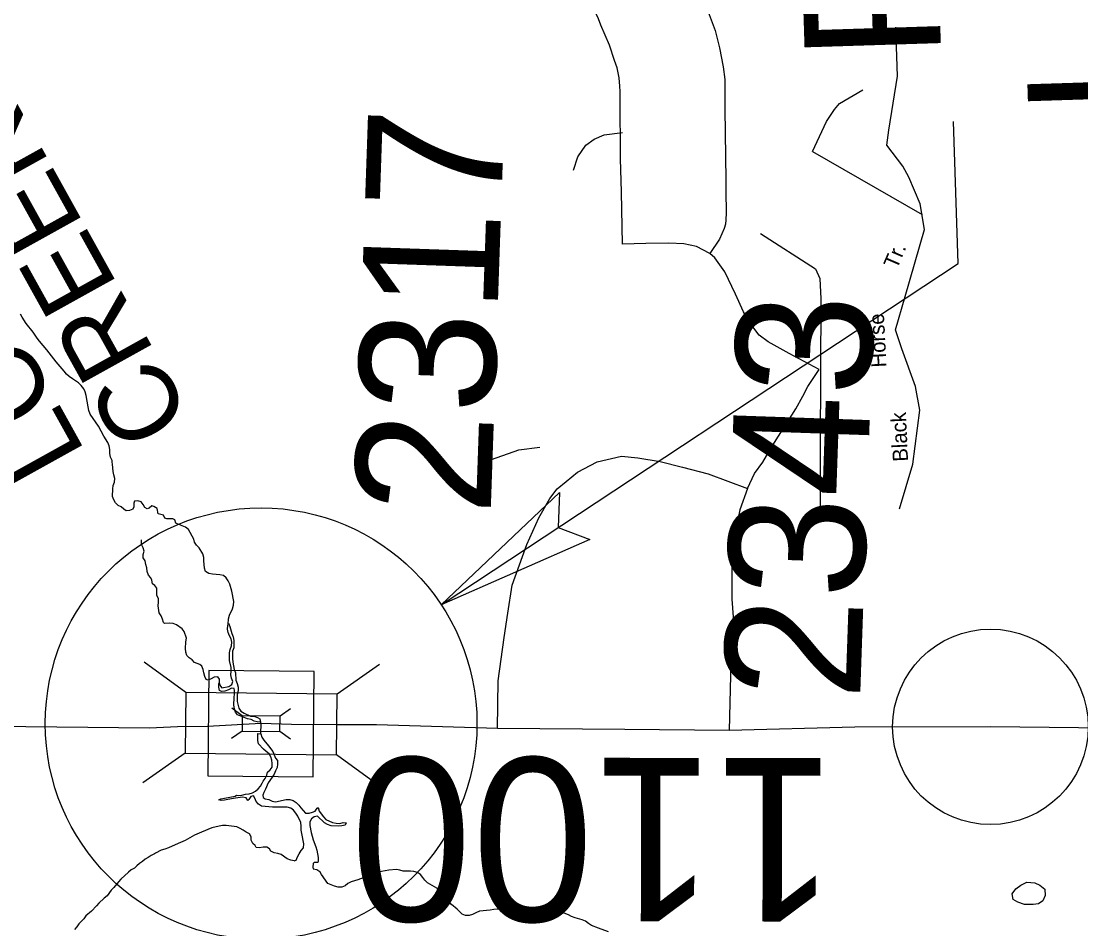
# Model space of a CAD drawing. Extents: x 2308163 to 2335412, y -96774 to 127732.
# Drawn here: x 2326219 to 2326312.3, y 122972.3 to 123052.3 of the extents above; entities that cross this region are included whole.
import ezdxf

# ---------------------------------------------------------------- set-up
doc = ezdxf.new("R2010")
doc.units = 0
for name, color, linetype in [('Default', 7, 'Continuous'), ('Old_Level_10', 7, 'Continuous'), ('Old_Level_21', 7, 'Continuous'), ('Old_Level_31', 7, 'Continuous'), ('Old_Level_32', 7, 'Continuous'), ('Old_Level_35', 7, 'Continuous'), ('Old_Level_50', 7, 'Continuous'), ('Old_Level_59', 7, 'Continuous'), ('Old_Level_60', 7, 'Continuous'), ('Old_Level_8', 7, 'Continuous'), ('Sheet Data Text CELL', 7, 'Continuous'), ('Typical Terminator CELL', 7, 'Continuous')]:
    doc.layers.add(name, color=color, linetype=linetype)

# ---------------------------------------------------------------- blocks, each defined once
blk = doc.blocks.new('TERMINATOR')
at = {"layer": 'Typical Terminator CELL'}
blk.add_lwpolyline([(-0.4687, 0.0807), (0, 0), (-0.4713, -0.0833), (-0.4114, 0)], close=True, dxfattribs=at)

msp = doc.modelspace()

# ---------------------------------------------------------------- linework, layer by layer
at = {"layer": 'Default'}
for p, q in [((2326301.479, 123030.922), (2326301.086, 123043.416)), ((2326255.996, 123000.881), (2326301.479, 123030.922))]:
    msp.add_line(p, q, dxfattribs=at)
for centre, radius in [((2326240.144, 122990.411), 18.997), ((2326304.329, 122990.125), 8.606)]:
    msp.add_circle(centre, radius, dxfattribs=at)
at = {"layer": 'Old_Level_31'}
msp.add_lwpolyline([(2326244.733, 122985.736), (2326244.823, 122994.996), (2326235.555, 122995.086), (2326235.466, 122985.825), (2326244.733, 122985.736)], dxfattribs=at)
at = {"layer": 'Old_Level_32'}
for points in [[(2326271.779, 123041.739), (2326271.757, 123043.982), (2326271.748, 123044.834), (2326271.742, 123045.555), (2326271.737, 123046.074), (2326271.706, 123046.533), (2326271.662, 123047.278), (2326271.491, 123048.156), (2326271.234, 123048.785), (2326270.8, 123050.148), (2326270.05, 123051.92), (2326269.829, 123052.47), (2326269.663, 123052.84), (2326269.485, 123053.303), (2326269.439, 123053.754), (2326269.363, 123054.245), (2326269.356, 123055.384), (2326269.534, 123058.287), (2326269.538, 123058.733)], [(2326278.688, 123058.34), (2326278.56, 123057.33), (2326278.543, 123056.835), (2326278.535, 123056.387), (2326278.597, 123055.711), (2326278.67, 123055.128), (2326278.894, 123054.537), (2326279.495, 123053.077), (2326280.097, 123051.446), (2326280.493, 123049.923), (2326280.812, 123048.23), (2326280.951, 123047.11), (2326280.962, 123044.509), (2326281.033, 123038.274), (2326281.037, 123037.292)], [(2326271.955, 123032.639), (2326271.847, 123037.225), (2326271.772, 123040.141), (2326271.779, 123041.739)], [(2326281.037, 123037.292), (2326281.064, 123035.373), (2326281.051, 123034.77), (2326280.999, 123034.392), (2326280.885, 123034.001), (2326280.489, 123033.055), (2326279.635, 123031.805)], [(2326279.635, 123031.805), (2326278.469, 123032.407), (2326277.355, 123032.649), (2326276.018, 123032.707), (2326274.015, 123032.691), (2326271.955, 123032.639)], [(2326289.267, 123021.584), (2326286.612, 123023.001), (2326284.76, 123024.034), (2326283.965, 123024.622), (2326283.33, 123025.459), (2326282.606, 123026.657), (2326281.895, 123028.211), (2326280.943, 123030.181), (2326280.068, 123031.434), (2326279.635, 123031.805)], [(2326282.957, 123011.12), (2326283.565, 123012.448), (2326284.293, 123013.447), (2326284.943, 123014.546), (2326285.483, 123015.394), (2326286.292, 123016.691), (2326287.21, 123018.138), (2326287.809, 123019.239), (2326288.246, 123020.09), (2326289.267, 123021.584)], [(2326269.705, 123013.466), (2326271.865, 123013.952), (2326273.288, 123013.801), (2326275.266, 123013.478), (2326277.239, 123013.002), (2326279.49, 123012.41), (2326282.957, 123011.12)], [(2326264.588, 123008.544), (2326265.565, 123010.244), (2326266.206, 123011.088), (2326266.993, 123011.724), (2326267.991, 123012.556), (2326269.705, 123013.466)], [(2326282.957, 123011.12), (2326282.274, 123009.237), (2326281.948, 123007.563), (2326281.597, 123005.395), (2326281.569, 123003.957), (2326281.567, 123002.428), (2326281.582, 123001.382), (2326281.681, 122999.824)], [(2326260.938, 122989.987), (2326261.002, 122994.184), (2326261.521, 122997.996), (2326261.849, 123000.126), (2326262.241, 123002.61), (2326263.537, 123006.185), (2326264.588, 123008.544)], [(2326281.681, 122999.824), (2326281.557, 122997.713), (2326281.494, 122995.88), (2326281.335, 122989.793)], [(2326240.144, 122990.411), (2326235.44, 122990.153), (2326232.787, 122990.142), (2326230.334, 122990.023), (2326211.264, 122990.222), (2326203.095, 122989.994), (2326185.551, 122990.089), (2326166.763, 122990.349), (2326158.564, 122990.222), (2326136.661, 122990.068), (2326128.602, 122990.027), (2326121.262, 122989.724), (2326120.231, 122989.721), (2326117.665, 122989.676)], [(2326260.938, 122989.987), (2326250.302, 122990.306), (2326246.762, 122990.32), (2326242.827, 122990.348), (2326240.144, 122990.411)], [(2326281.335, 122989.793), (2326272.157, 122989.906), (2326260.938, 122989.987)], [(2326322.406, 122989.937), (2326304.329, 122990.125), (2326292.399, 122990.101), (2326281.335, 122989.793)]]:
    msp.add_lwpolyline(points, dxfattribs=at)
at = {"layer": 'Old_Level_35'}
for points in [[(2326296.325, 123009.322), (2326297.51, 123013.263), (2326298.12, 123018.007), (2326297.745, 123020.105), (2326296.519, 123023.423), (2326295.98, 123025.08), (2326296.827, 123028.029), (2326298.52, 123033.927), (2326298.151, 123036.174), (2326297.152, 123038.515), (2326296.626, 123039.502), (2326295.199, 123041.338), (2326295.394, 123042.672), (2326296.154, 123047.411), (2326296.005, 123051.735)], [(2326288.661, 123040.796), (2326289.898, 123043.42), (2326290.613, 123044.481), (2326291.039, 123045.009), (2326293.089, 123046.218)], [(2326267.633, 123039.147), (2326268.012, 123040.321), (2326268.735, 123041.331), (2326269.468, 123041.866), (2326270.348, 123042.244), (2326271.936, 123042.444)], [(2326288.661, 123040.796), (2326298.306, 123035.232)], [(2326284.095, 123033.571), (2326288.938, 123030.46), (2326289.32, 123029.618), (2326289.394, 123027.817), (2326289.353, 123014.827), (2326289.346, 123009.342)], [(2326260.411, 123013.674), (2326262.817, 123014.518), (2326264.676, 123014.762)]]:
    msp.add_lwpolyline(points, dxfattribs=at)
at = {"layer": 'Old_Level_50'}
for p, q in [((2326233.507, 122993.144), (2326229.845, 122995.822)), ((2326250.551, 122995.612), (2326246.835, 122993.009)), ((2326238.485, 122991.094), (2326237.569, 122991.763)), ((2326242.746, 122991.711), (2326241.817, 122991.06)), ((2326238.472, 122989.761), (2326237.543, 122989.11)), ((2326242.719, 122989.058), (2326241.803, 122989.728)), ((2326233.453, 122987.813), (2326229.738, 122985.209)), ((2326250.443, 122985), (2326246.781, 122987.678))]:
    msp.add_line(p, q, dxfattribs=at)
msp.add_lwpolyline([(2326233.453, 122987.813), (2326246.781, 122987.678), (2326246.835, 122993.009), (2326233.507, 122993.144)], close=True, dxfattribs=at)
msp.add_lwpolyline([(2326238.472, 122989.761), (2326241.803, 122989.728), (2326241.817, 122991.06), (2326238.485, 122991.094), (2326238.472, 122989.761)], dxfattribs=at)
at = {"layer": 'Old_Level_59'}
for points in [[(2326237.26, 122999.181), (2326237.288, 122999.637), (2326237.352, 122999.96), (2326237.635, 123000.519), (2326237.703, 123000.837), (2326237.745, 123001.161), (2326237.565, 123002.082), (2326237.383, 123002.687), (2326237.25, 123002.977), (2326237.071, 123003.257), (2326236.822, 123003.459), (2326236.503, 123003.521), (2326235.86, 123003.558), (2326235.533, 123003.64), (2326235.256, 123003.792), (2326235.169, 123004.105), (2326235.142, 123004.426), (2326235.096, 123004.733), (2326235.1, 123005.048), (2326235.018, 123005.36), (2326234.697, 123005.895), (2326234.473, 123006.126), (2326234.295, 123006.391), (2326234.217, 123006.663), (2326233.742, 123007.493), (2326233.499, 123007.699), (2326232.907, 123007.933), (2326232.631, 123008.07), (2326232.554, 123008.367), (2326232.368, 123008.45), (2326231.839, 123008.432), (2326231.676, 123008.489), (2326231.55, 123008.773), (2326231.307, 123008.811), (2326231.082, 123008.88), (2326230.984, 123009.346), (2326230.718, 123009.528), (2326230.519, 123009.58), (2326230.29, 123009.37), (2326230.116, 123009.315), (2326229.917, 123009.444), (2326229.77, 123009.718), (2326229.602, 123009.927), (2326229.305, 123010.039), (2326229.003, 123009.999), (2326228.952, 123009.828), (2326228.947, 123009.508), (2326228.867, 123009.292), (2326228.576, 123009.18), (2326228.26, 123009.15), (2326228.056, 123009.289), (2326227.844, 123009.51), (2326227.553, 123009.627), (2326227.346, 123009.852), (2326227.182, 123010.112), (2326227.08, 123010.415), (2326227.089, 123011.071), (2326227.13, 123011.374), (2326227.234, 123011.68), (2326227.277, 123011.999), (2326227.194, 123012.307), (2326227.14, 123012.619), (2326227.073, 123013.261), (2326227.028, 123013.435), (2326227.025, 123013.578), (2326226.893, 123013.887), (2326226.843, 123014.204), (2326226.829, 123014.545), (2326226.781, 123014.862), (2326226.653, 123015.171), (2326226.3, 123015.732), (2326225.839, 123016.601), (2326225.105, 123017.663), (2326224.996, 123017.972), (2326224.92, 123018.315), (2326224.748, 123019.291), (2326224.662, 123019.614), (2326224.534, 123019.903), (2326224.324, 123020.19), (2326224.071, 123020.407), (2326223.539, 123020.761), (2326223.258, 123020.974), (2326223.028, 123021.195), (2326222.802, 123021.442), (2326222.109, 123022.268), (2326221.292, 123023.333), (2326220.639, 123024.077), (2326220.427, 123024.359), (2326220.075, 123024.879), (2326219.482, 123025.647), (2326219.117, 123026.198), (2326218.972, 123026.472)], [(2326236.48, 122993.929), (2326236.489, 122994.339), (2326236.348, 122994.542), (2326236.023, 122994.508), (2326235.76, 122994.354), (2326235.476, 122994.242), (2326235.302, 122994.284), (2326235.196, 122994.572), (2326235.11, 122994.885), (2326235.059, 122995.187), (2326234.937, 122995.47), (2326234.757, 122995.619), (2326234.285, 122995.792), (2326234.086, 122996.033), (2326233.828, 122996.215), (2326233.617, 122996.4), (2326233.522, 122996.703), (2326233.506, 122997.013), (2326233.527, 122997.627), (2326233.585, 122997.941), (2326233.381, 122998.522), (2326233.188, 122998.757), (2326232.686, 122999.115), (2326232.402, 122999.236), (2326232.092, 122999.252), (2326231.645, 122999.222), (2326231.552, 122999.327), (2326231.48, 122999.624), (2326231.348, 122999.908), (2326231.178, 123000.178), (2326231.08, 123000.791), (2326231.123, 123001.115), (2326231.103, 123001.42), (2326230.981, 123001.699), (2326230.982, 123002.334), (2326230.798, 123002.579), (2326230.588, 123002.734), (2326230.531, 123003.046), (2326230.439, 123003.252), (2326230.226, 123003.498), (2326230.123, 123003.802), (2326230.093, 123004.118), (2326229.996, 123004.421), (2326229.929, 123004.733), (2326229.772, 123005.003), (2326229.762, 123005.308), (2326229.865, 123005.599), (2326229.768, 123005.902), (2326229.632, 123006.186), (2326229.609, 123006.599)]]:
    msp.add_lwpolyline(points, dxfattribs=at)
at = {"layer": 'Old_Level_60'}
for points in [[(2326236.48, 122993.929), (2326236.559, 122993.707), (2326236.698, 122993.56), (2326237.312, 122993.676), (2326237.563, 122993.845), (2326237.65, 122994.116), (2326237.55, 122994.41), (2326237.468, 122994.722), (2326237.525, 122995.035), (2326237.499, 122995.346), (2326237.365, 122995.981), (2326237.354, 122996.317), (2326237.359, 122996.637), (2326237.431, 122996.949), (2326237.537, 122997.255), (2326237.58, 122997.579), (2326237.52, 122997.881), (2326237.371, 122998.15), (2326237.24, 122998.434), (2326237.185, 122998.736), (2326237.218, 122999.045), (2326237.26, 122999.181)], [(2326237.26, 122999.181), (2326237.287, 122999.271), (2326237.393, 122998.973), (2326237.559, 122998.362), (2326237.672, 122998.054), (2326237.742, 122997.721), (2326237.754, 122997.411), (2326237.735, 122997.096), (2326237.64, 122996.784), (2326237.619, 122996.15), (2326237.646, 122995.814), (2326237.766, 122995.174), (2326237.888, 122994.876), (2326237.919, 122994.244), (2326238.034, 122993.941), (2326238.121, 122993.628), (2326238.114, 122993.298), (2326238.05, 122992.99), (2326238.027, 122992.676), (2326238.033, 122992.366), (2326238.171, 122991.766), (2326238.373, 122991.515), (2326238.642, 122991.338), (2326239.214, 122991.08), (2326239.518, 122991.069), (2326239.82, 122990.957), (2326240.026, 122990.828), (2326240.106, 122990.531)], [(2326240.106, 122990.531), (2326239.796, 122990.567), (2326239.544, 122990.616), (2326239.269, 122990.778), (2326238.96, 122990.845), (2326238.652, 122990.942), (2326238.366, 122991.074), (2326238.069, 122991.185), (2326237.888, 122991.415), (2326237.807, 122991.723), (2326237.753, 122992.045), (2326237.764, 122992.71), (2326237.801, 122993.014), (2326237.816, 122993.328), (2326237.779, 122993.502), (2326237.539, 122993.541), (2326237.263, 122993.393), (2326236.966, 122993.271), (2326236.661, 122993.241), (2326236.473, 122993.334), (2326236.428, 122993.63), (2326236.435, 122993.94), (2326236.457, 122993.995), (2326236.48, 122993.929)], [(2326240.123, 122989.509), (2326240.144, 122990.411), (2326240.106, 122990.531)], [(2326243.069, 122978.32), (2326243.228, 122978.396), (2326243.353, 122978.681), (2326243.503, 122978.961), (2326243.673, 122979.239), (2326243.865, 122979.487), (2326243.905, 122979.816), (2326243.721, 122980.742), (2326243.683, 122981.043), (2326243.682, 122981.378), (2326243.63, 122981.695), (2326243.372, 122982.273), (2326243.19, 122982.539), (2326242.987, 122982.779), (2326242.747, 122982.97), (2326242.427, 122983.043), (2326241.139, 122983.067), (2326240.498, 122983.109), (2326240.185, 122983.155), (2326239.906, 122983.317), (2326239.703, 122983.558), (2326239.605, 122983.851), (2326239.481, 122984.043), (2326239.232, 122983.991), (2326239.07, 122983.732), (2326238.972, 122983.655), (2326238.824, 122983.893), (2326238.5, 122983.945), (2326237.881, 122983.855), (2326237.554, 122983.78), (2326236.928, 122983.679), (2326236.619, 122983.654), (2326236.433, 122983.707), (2326236.591, 122983.787), (2326236.914, 122983.863), (2326237.861, 122984.028), (2326237.994, 122984.125), (2326238.142, 122984.09), (2326238.46, 122984.119), (2326238.765, 122984.19), (2326239.084, 122984.235), (2326239.383, 122984.306), (2326239.662, 122984.454), (2326239.891, 122984.675), (2326240.094, 122984.901), (2326240.239, 122985.156), (2326240.313, 122985.356), (2326240.51, 122985.593), (2326240.641, 122985.889), (2326240.7, 122986.151), (2326240.933, 122986.356), (2326241.107, 122986.574), (2326241.118, 122986.888), (2326241.086, 122987.204), (2326240.999, 122987.502), (2326240.844, 122987.767), (2326240.6, 122987.953), (2326240.368, 122988.169), (2326239.93, 122988.621), (2326239.853, 122988.919), (2326239.866, 122989.538), (2326240.123, 122989.509), (2326240.202, 122989.212), (2326240.39, 122988.946), (2326240.792, 122988.444), (2326241.167, 122987.944), (2326241.401, 122987.366), (2326241.579, 122987.162), (2326241.58, 122986.857), (2326241.557, 122986.543), (2326241.401, 122986.259)], [(2326241.401, 122986.259), (2326241.284, 122985.973), (2326241.124, 122985.699), (2326240.765, 122985.193), (2326240.518, 122984.628), (2326240.374, 122984.358), (2326240.285, 122984.122), (2326240.329, 122983.918), (2326240.499, 122983.78), (2326240.82, 122983.718), (2326241.116, 122983.586), (2326241.415, 122983.519), (2326242.363, 122983.746), (2326242.672, 122983.74), (2326242.974, 122983.649), (2326243.219, 122983.457), (2326243.452, 122983.241), (2326243.642, 122982.99), (2326244.061, 122982.534), (2326244.37, 122982.528), (2326244.666, 122982.61), (2326244.907, 122982.703), (2326245.08, 122982.961), (2326245.155, 122983.025), (2326245.251, 122982.716), (2326245.643, 122982.195), (2326245.854, 122981.959), (2326246.429, 122981.695), (2326246.744, 122981.639), (2326247.063, 122981.628), (2326247.372, 122981.698), (2326247.638, 122981.689), (2326247.551, 122981.458), (2326247.248, 122981.403), (2326246.93, 122981.383), (2326246.309, 122981.41), (2326246.002, 122981.517), (2326245.721, 122981.669), (2326245.109, 122982.269), (2326244.802, 122982.193), (2326244.593, 122982.043), (2326244.448, 122981.769), (2326244.438, 122981.444), (2326244.551, 122980.82), (2326244.726, 122980.174), (2326244.953, 122979.556), (2326245.044, 122979.258), (2326245.164, 122978.629), (2326245.172, 122978.314), (2326245.124, 122978.173), (2326244.812, 122978.199), (2326244.732, 122978.1), (2326244.709, 122977.786), (2326244.738, 122977.638), (2326245.047, 122977.571), (2326245.311, 122977.394)], [(2326243.069, 122978.32), (2326242.762, 122978.392), (2326242.453, 122978.514), (2326241.914, 122978.899), (2326241.606, 122978.986), (2326241.28, 122979.027), (2326241.004, 122979.169), (2326240.884, 122979.397), (2326240.65, 122979.547), (2326240.326, 122979.548), (2326240.015, 122979.467), (2326239.713, 122979.493), (2326239.624, 122979.684), (2326239.417, 122979.864), (2326239.28, 122980.143), (2326239.258, 122980.449), (2326239.114, 122980.698), (2326238.829, 122980.855), (2326238.579, 122981.031), (2326238.302, 122981.193), (2326238.022, 122981.33), (2326237.059, 122981.454), (2326236.749, 122981.44), (2326236.445, 122981.389), (2326235.813, 122981.228), (2326234.888, 122980.853), (2326234.285, 122980.59), (2326233.452, 122980.131), (2326232.851, 122979.846), (2326231.984, 122979.465), (2326231.669, 122979.349), (2326231.355, 122979.263), (2326230.865, 122979.021), (2326230.763, 122978.948), (2326230.48, 122978.815), (2326230.22, 122978.636), (2326229.952, 122978.478), (2326229.718, 122978.278), (2326229.458, 122978.099), (2326229.219, 122977.899), (2326229.004, 122977.682), (2326228.719, 122977.53), (2326228.476, 122977.325), (2326227.812, 122976.707), (2326227.593, 122976.476), (2326227.188, 122975.982), (2326226.942, 122975.762), (2326226.589, 122975.24), (2326226.328, 122975.051), (2326225.852, 122974.615), (2326225.656, 122974.358), (2326225.206, 122973.911), (2326224.722, 122973.491), (2326224.554, 122973.232), (2326224.11, 122972.78), (2326223.932, 122972.522), (2326223.735, 122972.285)], [(2326270.708, 122972.088), (2326269.833, 122972.397), (2326269.214, 122972.647), (2326268.947, 122972.819), (2326268.694, 122973.021), (2326268.41, 122973.148), (2326267.785, 122973.301), (2326267.466, 122973.429), (2326267.195, 122973.581), (2326266.29, 122973.927), (2326265.974, 122973.999), (2326265.662, 122974.045), (2326265.039, 122974.128), (2326264.71, 122974.144), (2326264.377, 122974.135), (2326264.06, 122974.075), (2326263.739, 122973.985), (2326263.441, 122973.873), (2326263.123, 122973.853), (2326262.509, 122974.007), (2326262.202, 122974.063), (2326261.897, 122974.084), (2326261.255, 122974.075), (2326260.613, 122974.042), (2326260.313, 122973.986), (2326259.356, 122973.887), (2326259.055, 122973.76), (2326258.755, 122973.598), (2326258.447, 122973.527), (2326258.137, 122973.532), (2326257.833, 122973.639), (2326257.389, 122974.066), (2326256.913, 122974.484), (2326256.694, 122974.715), (2326256.299, 122975.232), (2326255.864, 122975.694), (2326255.619, 122975.911), (2326254.778, 122976.382), (2326254.554, 122976.618), (2326254.376, 122976.879), (2326254.171, 122977.13), (2326253.901, 122977.317), (2326253.599, 122977.383), (2326253.295, 122977.414), (2326252.657, 122977.431), (2326252.352, 122977.523), (2326252.047, 122977.579), (2326251.398, 122977.51), (2326250.42, 122977.325), (2326249.815, 122977.117), (2326249.522, 122976.985), (2326248.658, 122976.664), (2326248.074, 122976.476), (2326247.788, 122976.333), (2326247.548, 122976.144), (2326247.245, 122976.017), (2326246.916, 122976.028), (2326246.594, 122976.11), (2326246.029, 122976.343), (2326245.456, 122977.12), (2326245.311, 122977.394)], [(2326309.153, 122975.289), (2326308.935, 122974.814), (2326308.566, 122974.542), (2326308.101, 122974.477), (2326307.334, 122974.478), (2326306.736, 122974.697), (2326306.327, 122974.924), (2326306.254, 122975.44), (2326306.577, 122975.861), (2326307.008, 122976.202), (2326307.531, 122976.468), (2326308.228, 122976.393), (2326308.67, 122976.19), (2326309.121, 122975.844), (2326309.153, 122975.289)]]:
    msp.add_lwpolyline(points, dxfattribs=at)

# ---------------------------------------------------------------- block references
at = {"layer": 'Default', "xscale": 30, "yscale": 30, "rotation": -146.5554162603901}
msp.add_blockref('TERMINATOR', (2326255.996, 123000.881), dxfattribs=at)

# ---------------------------------------------------------------- texts
at = {"layer": 'Old_Level_10'}
for s, rotation, p in [('Tr.', 66.88351, (2326296.101, 123030.367)), ('Horse', 92.96596, (2326295.191, 123021.803)), ('Black', 92.66996, (2326297.084, 123013.506))]:
    msp.add_text(s, height=1.3328, rotation=rotation, dxfattribs=at).set_placement(p)
at = {"layer": 'Old_Level_21'}
for s, p in [('CREEK', (2326234.09, 123017.268)), ('LORDS', (2326224.759, 123014.253))]:
    msp.add_text(s, height=6.9062, rotation=119.04569, dxfattribs=at).set_placement(p)
at = {"layer": 'Old_Level_8'}
for s, height, rotation, p in [('2317', 11.9955, 88.02472, (2326260.338, 123008.693)), ('2343', 11.9955, 88.02472, (2326292.85, 122992.41)), ('1100', 14.3947, 179.92563, (2326290.827, 122987.377))]:
    msp.add_text(s, height=height, rotation=rotation, dxfattribs=at).set_placement(p)
at = {"layer": 'Sheet Data Text CELL'}
for s, p in [('LOCATION', (2326319.661, 123044.272)), ('PROJECT', (2326300.002, 123049.015))]:
    msp.add_text(s, height=12, rotation=91.80479, dxfattribs=at).set_placement(p)

doc.saveas('drawing.dxf')
